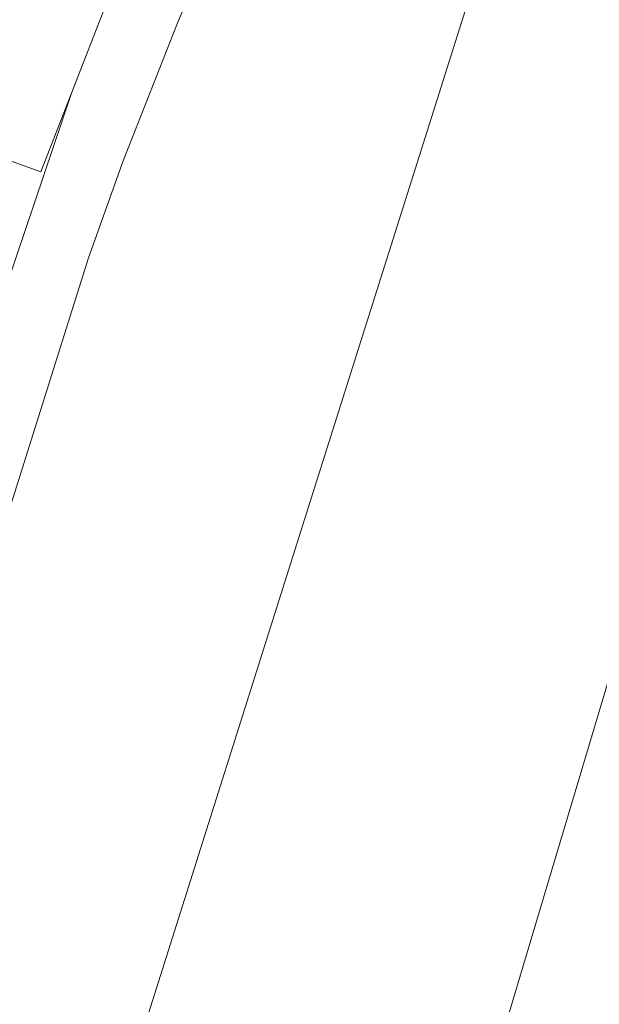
# Model space of a CAD drawing. Header units: inches. Extents: x 424 to 2043, y -237 to 445.
# Tile 962 of 965: x 1618 to 1699, y 53 to 191. Entities that reach past the tile are written whole.
import ezdxf

# ---------------------------------------------------------------- set-up
doc = ezdxf.new("R2010")
doc.units = ezdxf.units.IN
doc.header["$MEASUREMENT"] = 0
doc.layers.add('A-GENM', color=13, linetype='Continuous', lineweight=9)

# ---------------------------------------------------------------- blocks, each defined once
blk = doc.blocks.new('Generic Models 8 - Generic Models 8-168006-Site')
at = {"layer": 'A-GENM'}
for p, q in [((13.4, 134.13), (-98.02, -218.43)), ((-44.88, -218.43), (57.44, 124.13)), ((-50.87, 86.28), (-64.36, 51.66)), ((-49.4, 61.64), (-41.55, 80.15)), ((-57.1, 42.14), (-49.4, 61.64)), ((-64.36, 51.66), (-83.81, -5.83)), ((-61.97, 28.53), (-57.1, 42.14)), ((-105.8, -110.61), (-61.97, 28.53))]:
    blk.add_line(p, q, dxfattribs=at)
blk = doc.blocks.new('Generic Models 9 - Generic Models 9-169069-Site')
at = {"layer": 'A-GENM'}
for p, q in [((-98.02, -218.43), (13.4, 134.13)), ((57.44, 124.13), (-44.88, -218.43)), ((-68.67, 40.6), (-50.87, 86.28)), ((-41.55, 80.15), (-49.4, 61.64)), ((-49.4, 61.64), (-57.1, 42.14)), ((-100.54, 52.15), (-68.67, 40.6)), ((-57.1, 42.14), (-61.97, 28.53)), ((-61.97, 28.53), (-105.8, -110.61))]:
    blk.add_line(p, q, dxfattribs=at)

msp = doc.modelspace()

# ---------------------------------------------------------------- block references
at = {"layer": 'A-GENM'}
for name in ['Generic Models 9 - Generic Models 9-169069-Site', 'Generic Models 8 - Generic Models 8-168006-Site']:
    msp.add_blockref(name, (1689.51, 129.28), dxfattribs=at)

doc.saveas('drawing.dxf')
